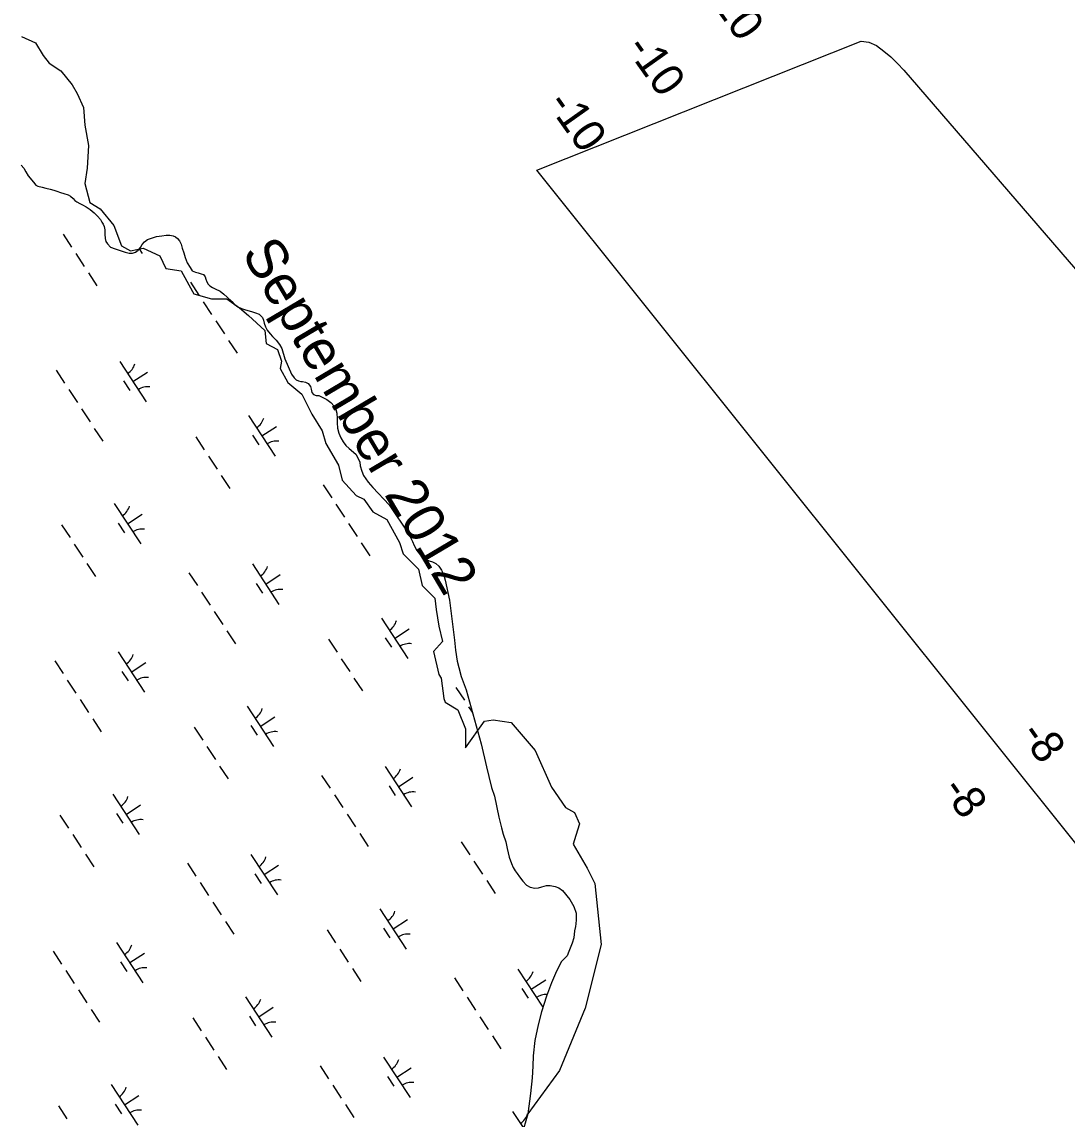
# Model space of a CAD drawing. Extents: x 3945642 to 3966284, y 206476 to 228921.
# Drawn here: x 3954881 to 3955963, y 217128 to 218265 of the extents above; entities that cross this region are included whole.
import ezdxf

# ---------------------------------------------------------------- set-up
doc = ezdxf.new("R2010")
doc.units = 0
for name, color, linetype in [('V-RIVR-EDGE', 7, 'Continuous'), ('V-RIVR-IDEN', 7, 'Continuous'), ('V-RIVR-RANG', 7, 'Continuous'), ('V-TOPO-DPTH', 7, 'Continuous'), ('V-TOPO-MINR', 7, 'Continuous'), ('V-TOPO-SHOR', 7, 'Continuous'), ('V-WETL-SWMP', 7, 'Continuous')]:
    doc.layers.add(name, color=color, linetype=linetype)

msp = doc.modelspace()

# ---------------------------------------------------------------- linework, layer by layer
at = {"layer": 'V-RIVR-EDGE'}
msp.add_lwpolyline([(3954880, 218249.8), (3954894.5, 218243.2), (3954902.4, 218230.1), (3954908.9, 218222.2), (3954920.7, 218214.3), (3954932.6, 218199.8), (3954937.8, 218190.6), (3954944.4, 218176.2), (3954945.7, 218157.8), (3954949.7, 218136.8), (3954948.3, 218113.1), (3954945.7, 218097.3), (3954951, 218077.6), (3954961.5, 218071), (3954975.9, 218054), (3954983.8, 218032.9), (3954993, 218027.7), (3955006.2, 218030.3), (3955023.3, 218022.4), (3955029.8, 218009.3), (3955045.6, 218006.7), (3955057.4, 217985.6), (3955058.7, 217983), (3955077.1, 217977.7), (3955092.9, 217977.7), (3955106, 217968.5), (3955115.2, 217960.7), (3955132.3, 217944.9), (3955133.6, 217931.7), (3955145.5, 217925.2), (3955149.4, 217913.3), (3955148.1, 217905.5), (3955156, 217891), (3955170.4, 217879.2), (3955181, 217858.2), (3955191.5, 217841.1), (3955195.4, 217827.9), (3955208.6, 217805.6), (3955212.5, 217789.8), (3955227, 217774), (3955234.8, 217770.1), (3955244, 217757), (3955258.5, 217749.1), (3955271.6, 217725.4), (3955275.6, 217713.6), (3955291.3, 217697.8), (3955295.3, 217680.7), (3955308.4, 217667.6), (3955309.7, 217655.8), (3955312.4, 217638.7), (3955316.3, 217622.9), (3955307.1, 217612.4), (3955312.4, 217588.7), (3955315, 217584.8), (3955317.6, 217563.8), (3955318.9, 217559.8), (3955332.1, 217552), (3955340, 217532.2), (3955340, 217512.5), (3955359.7, 217540.1), (3955368.9, 217541.4), (3955387.3, 217538.8), (3955412.2, 217509.9), (3955429.3, 217471.8), (3955443.8, 217450.8), (3955453, 217445.5), (3955458.2, 217433.7), (3955454.3, 217421.8), (3955451.7, 217412.7), (3955466.1, 217387.7), (3955474, 217371.9), (3955480.8, 217308.7), (3955464.1, 217242.7), (3955437.6, 217178.2), (3955404.7, 217133.4)], dxfattribs=at)
at = {"layer": 'V-TOPO-DPTH'}
msp.add_line((3957463.9, 215548.9), (3955413.9, 218111.3), dxfattribs=at)
msp.add_lwpolyline([(3955413.9, 218111.3), (3955750.2, 218245), (3955757.9, 218243.7), (3955765.8, 218240.3), (3955773.4, 218234.6), (3955780.7, 218228.5), (3955787.6, 218221.8), (3955794.1, 218214.8), (3955987.2, 217991), (3956026, 217944.8), (3956063.9, 217897.8), (3956100.5, 217849.8), (3956136.2, 217801.2), (3956192.4, 217722.4), (3956199.4, 217712.5), (3956206.2, 217702.7), (3956213.1, 217692.8), (3956219.9, 217682.9), (3956305.1, 217557.3), (3956354.3, 217484.5), (3956403.3, 217411.5), (3956452, 217338.4), (3956500.5, 217265.1), (3956614.5, 217092.2)], dxfattribs=at)
at = {"layer": 'V-TOPO-MINR'}
msp.add_lwpolyline([(3955413.9, 218111.3), (3955750.2, 218245), (3955757.9, 218243.7), (3955765.8, 218240.3), (3955773.4, 218234.6), (3955780.7, 218228.5), (3955787.6, 218221.8), (3955794.1, 218214.8), (3955987.2, 217991), (3956026, 217944.8), (3956063.9, 217897.8), (3956100.5, 217849.8), (3956136.2, 217801.2), (3956192.4, 217722.4), (3956199.4, 217712.5), (3956206.2, 217702.7), (3956213.1, 217692.8), (3956219.9, 217682.9), (3956305.1, 217557.3), (3956354.3, 217484.5), (3956403.3, 217411.5), (3956452, 217338.4), (3956500.5, 217265.1), (3956614.5, 217092.2)], dxfattribs=at)
at = {"layer": 'V-TOPO-SHOR'}
msp.add_lwpolyline([(3955445.5, 217297.1), (3955439.3, 217290.6), (3955433.3, 217278.7), (3955429.2, 217269.1), (3955424, 217255), (3955418.8, 217239.1), (3955415.4, 217225.6), (3955411.8, 217209.2), (3955410.3, 217193.4), (3955409.8, 217182.5), (3955409.2, 217170.5), (3955407.5, 217154.4), (3955404.7, 217133.4), (3955398.3, 217110.5)], dxfattribs=at)
at = {"layer": 'V-WETL-SWMP'}
for p, q in [((3954879.9, 218116.5), (3954882.7, 218113.1)), ((3954882.7, 218113.1), (3954884.7, 218109.6)), ((3954884.7, 218109.6), (3954887.1, 218105.3)), ((3954887.1, 218105.3), (3954892.5, 218098.8)), ((3954892.5, 218098.8), (3954895, 218095.7)), ((3954895, 218095.7), (3954897.2, 218094.7)), ((3954897.2, 218094.7), (3954901.6, 218093.6)), ((3954901.6, 218093.6), (3954905.4, 218092.6)), ((3954905.4, 218092.6), (3954909.7, 218091.6)), ((3954909.7, 218091.6), (3954913.5, 218090.5)), ((3954913.5, 218090.5), (3954916.8, 218089.3)), ((3954916.8, 218089.3), (3954920.6, 218088.2)), ((3954920.6, 218088.2), (3954924.1, 218087.1)), ((3954924.1, 218087.1), (3954928.4, 218085.6)), ((3954928.4, 218085.6), (3954931, 218084.3)), ((3954931, 218084.3), (3954933.7, 218081.8)), ((3954933.7, 218081.8), (3954935.5, 218079.9)), ((3954935.5, 218079.9), (3954937.4, 218078.4)), ((3954937.4, 218078.4), (3954940.5, 218076.7)), ((3954940.5, 218076.7), (3954943.3, 218075.4)), ((3954943.3, 218075.4), (3954947.2, 218073.2)), ((3954947.2, 218073.2), (3954951.2, 218070.5)), ((3954951.2, 218070.5), (3954955.3, 218067)), ((3954955.3, 218067), (3954958.7, 218063.6)), ((3954958.7, 218063.6), (3954961.8, 218059.9)), ((3954961.8, 218059.9), (3954963.5, 218057.4)), ((3954963.5, 218057.4), (3954964.7, 218055.2)), ((3954964.7, 218055.2), (3954965.6, 218052.9)), ((3954965.6, 218052.9), (3954966.4, 218049.5)), ((3954923.2, 218044.8), (3954932, 218031.5)), ((3954966.4, 218049.5), (3954966.6, 218044.8)), ((3954966.6, 218044.8), (3954966.7, 218040.5)), ((3955014.9, 218040.7), (3955019.9, 218042.3)), ((3955019.9, 218042.3), (3955025.5, 218043.3)), ((3955025.5, 218043.3), (3955030, 218043.7)), ((3955030, 218043.7), (3955033.9, 218043.9)), ((3955033.9, 218043.9), (3955037.1, 218043.2)), ((3955037.1, 218043.2), (3955039.8, 218042.1)), ((3955039.8, 218042.1), (3955041.8, 218040.5)), ((3954966.7, 218040.5), (3954967.4, 218037.3)), ((3954967.4, 218037.3), (3954969.1, 218034.8)), ((3954969.1, 218034.8), (3954972.4, 218031.5)), ((3954972.4, 218031.5), (3954977, 218029.8)), ((3955001, 218028.3), (3955003.4, 218031.1)), ((3955003.4, 218031.1), (3955005.2, 218034.2)), ((3955005.2, 218034.2), (3955007.4, 218037)), ((3955007.4, 218037), (3955010.5, 218039.2)), ((3955010.5, 218039.2), (3955014.9, 218040.7)), ((3955041.8, 218040.5), (3955043.8, 218037.9)), ((3955043.8, 218037.9), (3955045.5, 218034.4)), ((3955045.5, 218034.4), (3955046.7, 218030.4)), ((3955046.7, 218030.4), (3955048.2, 218025.5)), ((3954936.4, 218024.8), (3954945.2, 218011.4)), ((3954977, 218029.8), (3954983.3, 218027.7)), ((3954983.3, 218027.7), (3954987.4, 218026.3)), ((3954987.4, 218026.3), (3954991.6, 218025.2)), ((3954991.6, 218025.2), (3954995.1, 218025.2)), ((3954995.1, 218025.2), (3954998.2, 218026.2)), ((3954998.2, 218026.2), (3955001, 218028.3)), ((3955002.2, 218029.7), (3955005.3, 218024.9)), ((3955048.2, 218025.5), (3955049.6, 218020.6)), ((3955049.6, 218020.6), (3955051.7, 218015.3)), ((3955051.7, 218015.3), (3955054.7, 218010.2)), ((3955054.7, 218010.2), (3955057.1, 218007)), ((3954949.5, 218004.7), (3954958.3, 217991.3)), ((3955057.1, 218007), (3955060.3, 218005.5)), ((3955060.3, 218005.5), (3955063.2, 218004.7)), ((3955063.2, 218004.7), (3955066.4, 218003.9)), ((3955066.4, 218003.9), (3955068.6, 218002.9)), ((3955068.6, 218002.9), (3955070.4, 218000.5)), ((3955070.4, 218000.5), (3955071.1, 217998.4)), ((3955071.1, 217998.4), (3955072, 217995.4)), ((3955055.2, 217995), (3955064, 217981.6)), ((3955072, 217995.4), (3955073.5, 217993)), ((3955073.5, 217993), (3955075.3, 217991.2)), ((3955075.3, 217991.2), (3955077.9, 217989.6)), ((3955077.9, 217989.6), (3955080.9, 217988.2)), ((3955080.9, 217988.2), (3955085.8, 217985.8)), ((3955085.8, 217985.8), (3955089.8, 217982.8)), ((3955068.4, 217974.9), (3955077.1, 217961.5)), ((3955089.8, 217982.8), (3955093.2, 217979.6)), ((3955093.2, 217979.6), (3955098.2, 217975)), ((3955098.2, 217975), (3955100.6, 217972.3)), ((3955100.6, 217972.3), (3955104.1, 217969.5)), ((3955104.1, 217969.5), (3955107.9, 217967.7)), ((3955107.9, 217967.7), (3955112.3, 217966.4)), ((3955112.3, 217966.4), (3955118.3, 217964.7)), ((3955118.3, 217964.7), (3955122.6, 217963.5)), ((3955122.6, 217963.5), (3955126.3, 217961.9)), ((3955126.3, 217961.9), (3955128.2, 217960.3)), ((3955081.5, 217954.9), (3955090.3, 217941.5)), ((3955128.2, 217960.3), (3955129.7, 217958.4)), ((3955129.7, 217958.4), (3955130.7, 217955.9)), ((3955130.7, 217955.9), (3955131.7, 217952.5)), ((3955131.7, 217952.5), (3955132.9, 217949)), ((3955132.9, 217949), (3955134.6, 217945.4)), ((3955134.6, 217945.4), (3955137.6, 217941.5)), ((3955137.6, 217941.5), (3955140.3, 217938.8)), ((3955094.7, 217934.8), (3955103.4, 217921.4)), ((3955140.3, 217938.8), (3955144, 217934.9)), ((3955144, 217934.9), (3955147.4, 217930.6)), ((3955147.4, 217930.6), (3955150, 217926.4)), ((3955150, 217926.4), (3955152.8, 217915.7)), ((3954981.9, 217913), (3955009.3, 217871.2)), ((3955152.8, 217915.7), (3955159.7, 217899.7)), ((3954916.1, 217903.9), (3954924.8, 217890.5)), ((3954995.6, 217892.1), (3955010.6, 217901.9)), ((3955159.7, 217899.7), (3955162.7, 217896)), ((3955162.7, 217896), (3955164.7, 217894)), ((3955164.7, 217894), (3955167.1, 217892.8)), ((3954929.2, 217883.8), (3954938, 217870.4)), ((3954985.8, 217892.9), (3954992.4, 217882.8)), ((3955167.1, 217892.8), (3955169.6, 217892.3)), ((3955169.6, 217892.3), (3955171.2, 217892.1)), ((3955171.2, 217892.1), (3955174.2, 217891.4)), ((3955174.2, 217891.4), (3955177.2, 217890)), ((3955177.2, 217890), (3955179.6, 217886.9)), ((3955179.6, 217886.9), (3955180.1, 217884.1)), ((3955180.1, 217884.1), (3955180.8, 217880.7)), ((3955180.8, 217880.7), (3955182.8, 217878.6)), ((3955182.8, 217878.6), (3955185.5, 217877.8)), ((3955185.5, 217877.8), (3955188.2, 217877.5)), ((3955188.2, 217877.5), (3955191.6, 217876.1)), ((3955191.6, 217876.1), (3955196.4, 217873.6)), ((3955196.4, 217873.6), (3955200.5, 217870.4)), ((3954942.4, 217863.7), (3954951.1, 217850.3)), ((3955200.5, 217870.4), (3955203.9, 217866.7)), ((3955203.9, 217866.7), (3955205.8, 217863.2)), ((3955205.8, 217863.2), (3955206.9, 217859.2)), ((3955115.4, 217856.8), (3955142.8, 217814.9)), ((3955206.9, 217859.2), (3955207, 217853.9)), ((3955207, 217853.9), (3955207.1, 217849.2)), ((3955207.1, 217849.2), (3955207.6, 217843.8)), ((3954955.5, 217843.6), (3954964.3, 217830.2)), ((3955119.4, 217836.6), (3955126, 217826.6)), ((3955129.1, 217835.8), (3955144.2, 217845.7)), ((3955207.6, 217843.8), (3955208.8, 217838.6)), ((3955208.8, 217838.6), (3955210.9, 217833.7)), ((3955060.8, 217834.9), (3955069.5, 217821.5)), ((3955210.9, 217833.7), (3955213.3, 217829.5)), ((3955213.3, 217829.5), (3955216.3, 217825.9)), ((3955216.3, 217825.9), (3955219.5, 217822.7)), ((3955073.9, 217814.8), (3955082.7, 217801.5)), ((3955219.5, 217822.7), (3955226.6, 217816.9)), ((3955226.6, 217816.9), (3955228.6, 217813.1)), ((3955228.6, 217813.1), (3955230.5, 217808.6)), ((3955230.5, 217808.6), (3955231.1, 217804.8)), ((3955231.1, 217804.8), (3955232.6, 217799.3)), ((3955087.1, 217794.8), (3955095.8, 217781.4)), ((3955232.6, 217799.3), (3955234.6, 217794.8)), ((3955234.6, 217794.8), (3955239.4, 217787.8)), ((3955192.7, 217785.1), (3955201.5, 217771.7)), ((3955239.4, 217787.8), (3955244.1, 217782.3)), ((3955244.1, 217782.3), (3955261, 217764.4)), ((3954976.3, 217765.6), (3955003.7, 217723.8)), ((3955205.9, 217765), (3955214.6, 217751.6)), ((3955261, 217764.4), (3955281.4, 217733.9)), ((3954990, 217744.7), (3955005.1, 217754.6)), ((3954921.6, 217743.8), (3954930.4, 217730.4)), ((3954980.3, 217745.5), (3954986.8, 217735.4)), ((3955219, 217744.9), (3955227.8, 217731.6)), ((3954934.8, 217723.7), (3954943.5, 217710.3)), ((3955232.2, 217724.9), (3955241, 217711.5)), ((3955281.4, 217733.9), (3955285.2, 217726.4)), ((3955285.2, 217726.4), (3955286.9, 217722.3)), ((3955286.9, 217722.3), (3955289.8, 217717.1)), ((3955289.8, 217717.1), (3955293.4, 217712.2)), ((3955293.4, 217712.2), (3955296.4, 217709.1)), ((3954947.9, 217703.6), (3954956.7, 217690.2)), ((3955119.4, 217703.1), (3955146.8, 217661.2)), ((3955296.4, 217709.1), (3955299.5, 217707.7)), ((3955299.5, 217707.7), (3955302.5, 217706.4)), ((3955302.5, 217706.4), (3955306.1, 217705.2)), ((3955306.1, 217705.2), (3955309.5, 217703.6)), ((3955309.5, 217703.6), (3955312.4, 217700.9)), ((3955312.4, 217700.9), (3955315.3, 217696.8)), ((3955053.6, 217693.9), (3955062.4, 217680.6)), ((3955133.1, 217682.2), (3955148.1, 217692)), ((3955315.3, 217696.8), (3955317.2, 217692.4)), ((3955317.2, 217692.4), (3955319, 217686.3)), ((3955123.3, 217682.9), (3955129.9, 217672.9)), ((3955319, 217686.3), (3955323.5, 217665.7)), ((3955066.7, 217673.9), (3955075.5, 217660.5)), ((3955323.5, 217665.7), (3955328.7, 217624.1)), ((3955079.9, 217653.8), (3955088.7, 217640.4)), ((3955253, 217646.8), (3955280.4, 217605)), ((3955093, 217633.7), (3955101.8, 217620.3)), ((3955266.7, 217625.9), (3955281.7, 217635.8)), ((3955198.3, 217625), (3955207, 217611.6)), ((3955256.9, 217626.7), (3955263.5, 217616.7)), ((3955328.7, 217624.1), (3955329.7, 217613.9)), ((3954980.2, 217611.9), (3955007.6, 217570.1)), ((3955329.7, 217613.9), (3955331.6, 217602.4)), ((3954914.5, 217602.8), (3954923.2, 217589.4)), ((3954993.9, 217591), (3955009, 217600.9)), ((3955211.4, 217604.9), (3955220.2, 217591.5)), ((3955331.6, 217602.4), (3955333.2, 217595.9)), ((3954984.2, 217591.8), (3954990.8, 217581.8)), ((3955333.2, 217595.9), (3955335.8, 217586.5)), ((3955335.8, 217586.5), (3955340.7, 217572.7)), ((3954927.6, 217582.7), (3954936.4, 217569.3)), ((3955224.6, 217584.8), (3955233.3, 217571.5)), ((3955330.2, 217575.2), (3955339, 217561.8)), ((3955340.7, 217572.7), (3955356.2, 217516.6)), ((3954940.8, 217562.6), (3954949.5, 217549.3)), ((3955113.8, 217555.7), (3955141.2, 217513.9)), ((3955343.4, 217555.1), (3955347.1, 217549.4)), ((3954953.9, 217542.6), (3954962.7, 217529.2)), ((3955127.5, 217534.8), (3955142.6, 217544.6)), ((3955059.1, 217533.8), (3955067.9, 217520.5)), ((3955117.8, 217535.6), (3955124.4, 217525.5)), ((3955072.3, 217513.8), (3955081.1, 217500.4)), ((3955356.2, 217516.6), (3955362, 217492.7)), ((3955085.4, 217493.7), (3955094.2, 217480.3)), ((3955256.9, 217493.1), (3955284.3, 217451.3)), ((3955362, 217492.7), (3955364.4, 217482.9)), ((3955191.1, 217484), (3955199.9, 217470.6)), ((3955260.9, 217473), (3955267.4, 217463)), ((3955270.6, 217472.2), (3955285.7, 217482.1)), ((3955364.4, 217482.9), (3955367, 217471.5)), ((3954974.7, 217464.5), (3955002.1, 217422.7)), ((3955204.3, 217463.9), (3955213, 217450.6)), ((3955367, 217471.5), (3955370.1, 217462.5)), ((3955370.1, 217462.5), (3955374.7, 217440.8)), ((3954988.4, 217443.6), (3955003.4, 217453.5)), ((3954920, 217442.7), (3954928.8, 217429.3)), ((3954978.6, 217444.4), (3954985.2, 217434.4)), ((3955217.4, 217443.9), (3955226.2, 217430.5)), ((3955374.7, 217440.8), (3955377.4, 217429.6)), ((3955377.4, 217429.6), (3955379.3, 217423)), ((3954933.2, 217422.6), (3954941.9, 217409.2)), ((3955230.6, 217423.8), (3955239.3, 217410.4)), ((3955379.3, 217423), (3955381.8, 217415.2)), ((3955335.8, 217415.1), (3955344.6, 217401.7)), ((3955381.8, 217415.2), (3955383.4, 217408.2)), ((3955383.4, 217408.2), (3955385.4, 217399.2)), ((3954946.3, 217402.5), (3954955.1, 217389.2)), ((3955117.8, 217402), (3955145.2, 217360.2)), ((3955348.9, 217395), (3955357.7, 217381.6)), ((3955385.4, 217399.2), (3955387.7, 217392.6)), ((3955052, 217392.9), (3955060.7, 217379.5)), ((3955121.7, 217381.9), (3955128.3, 217371.8)), ((3955131.5, 217381.1), (3955146.5, 217390.9)), ((3955387.7, 217392.6), (3955389.4, 217388.5)), ((3955389.4, 217388.5), (3955391.5, 217385.1)), ((3955391.5, 217385.1), (3955393.6, 217382.2)), ((3955393.6, 217382.2), (3955396.1, 217379)), ((3955065.1, 217372.8), (3955073.9, 217359.4)), ((3955362.1, 217374.9), (3955370.9, 217361.5)), ((3955396.1, 217379), (3955399.4, 217374.3)), ((3955399.4, 217374.3), (3955403.2, 217370.3)), ((3955403.2, 217370.3), (3955407.3, 217368.1)), ((3955407.3, 217368.1), (3955411.9, 217367)), ((3955411.9, 217367), (3955415.6, 217367.4)), ((3955415.6, 217367.4), (3955419.3, 217368.4)), ((3955419.3, 217368.4), (3955423.9, 217369.8)), ((3955423.9, 217369.8), (3955427.9, 217369.9)), ((3955427.9, 217369.9), (3955433, 217368.9)), ((3955433, 217368.9), (3955436.8, 217367.5)), ((3955436.8, 217367.5), (3955440.8, 217364.7)), ((3955440.8, 217364.7), (3955448.1, 217355.3)), ((3955078.3, 217352.7), (3955087, 217339.3)), ((3955448.1, 217355.3), (3955452.5, 217348.2)), ((3955452.5, 217348.2), (3955454.7, 217341.2)), ((3955251.4, 217345.8), (3955278.8, 217303.9)), ((3955454.7, 217341.2), (3955454.9, 217334.2)), ((3955091.4, 217332.6), (3955100.2, 217319.3)), ((3955255.3, 217325.6), (3955261.9, 217315.6)), ((3955265.1, 217324.9), (3955280.1, 217334.7)), ((3955454, 217327.2), (3955453.2, 217322.9)), ((3955454.4, 217330.1), (3955454, 217327.2)), ((3955454.9, 217334.2), (3955454.4, 217330.1)), ((3955196.7, 217323.9), (3955205.4, 217310.5)), ((3955452.2, 217315.5), (3955450.7, 217310.2)), ((3955453.2, 217322.9), (3955452.2, 217315.5)), ((3954978.6, 217310.8), (3955006, 217269)), ((3955209.8, 217303.9), (3955218.6, 217290.5)), ((3955449.3, 217306.6), (3955447.2, 217301.6)), ((3955450.7, 217310.2), (3955449.3, 217306.6)), ((3954912.8, 217301.7), (3954921.6, 217288.3)), ((3954992.3, 217289.9), (3955007.4, 217299.8)), ((3955445.5, 217297.1), (3955439.3, 217290.7)), ((3955447.2, 217301.6), (3955445.5, 217297.1)), ((3954926, 217281.6), (3954934.8, 217268.3)), ((3954982.6, 217290.7), (3954989.2, 217280.7)), ((3955223, 217283.8), (3955231.7, 217270.4)), ((3955394.4, 217283.2), (3955420.3, 217243.7)), ((3955439.3, 217290.7), (3955433.3, 217278.7)), ((3955328.6, 217274.1), (3955337.4, 217260.7)), ((3955408.1, 217262.3), (3955423.2, 217272.2)), ((3955429.2, 217269.1), (3955424, 217255)), ((3955433.3, 217278.7), (3955429.2, 217269.1)), ((3954939.1, 217261.6), (3954947.9, 217248.2)), ((3955398.4, 217263.1), (3955405, 217253.1)), ((3955112.2, 217254.6), (3955139.6, 217212.8)), ((3955341.8, 217254), (3955350.6, 217240.6)), ((3955424, 217255), (3955418.8, 217239.1)), ((3954952.3, 217241.5), (3954961.1, 217228.1)), ((3955116.2, 217234.5), (3955122.7, 217224.5)), ((3955125.9, 217233.7), (3955141, 217243.6)), ((3955418.8, 217239.1), (3955415.4, 217225.6)), ((3955057.5, 217232.8), (3955066.3, 217219.4)), ((3955354.9, 217233.9), (3955363.7, 217220.6)), ((3955415.4, 217225.6), (3955411.8, 217209.2)), ((3955070.7, 217212.7), (3955079.4, 217199.3)), ((3955368.1, 217213.9), (3955376.9, 217200.5)), ((3955411.8, 217209.2), (3955410.3, 217193.4)), ((3955083.8, 217192.6), (3955092.6, 217179.2)), ((3955255.3, 217192.1), (3955282.7, 217150.2)), ((3955410.3, 217193.4), (3955409.8, 217182.5)), ((3955189.5, 217182.9), (3955198.3, 217169.6)), ((3955269, 217171.2), (3955284, 217181)), ((3955409.8, 217182.5), (3955409.2, 217170.5)), ((3955259.2, 217172), (3955265.8, 217161.9)), ((3955409.2, 217170.5), (3955407.5, 217154.4)), ((3954973.1, 217163.5), (3955000.5, 217121.6)), ((3955202.6, 217162.9), (3955211.4, 217149.5)), ((3955407.5, 217154.4), (3955404.7, 217133.4)), ((3954977, 217143.3), (3954983.6, 217133.3)), ((3954986.8, 217142.6), (3955001.8, 217152.4)), ((3954918.4, 217141.6), (3954927.1, 217128.2)), ((3955215.8, 217142.8), (3955224.6, 217129.4)), ((3955388.9, 217135.8), (3955400.4, 217118.2)), ((3955404.7, 217133.4), (3955398.3, 217110.5))]:
    msp.add_line(p, q, dxfattribs=at)
for centre, start, end in [((3954980.6, 217915.3), 302.4575, 344.0011), ((3955010.9, 217869.1), 82.4574, 124.0011), ((3955114.2, 217859.1), 302.4575, 344.0011), ((3955144.5, 217812.9), 82.4574, 124.0011), ((3954975.1, 217767.9), 302.4575, 344.0011), ((3955005.3, 217721.7), 82.4574, 124.0011), ((3955118.1, 217705.4), 302.4575, 344.0011), ((3955148.4, 217659.2), 82.4574, 124.0011), ((3955251.7, 217649.2), 302.4575, 344.0011), ((3954979, 217614.2), 302.4575, 344.0011), ((3955282, 217603), 82.4574, 124.0011), ((3955009.3, 217568), 82.4574, 124.0011), ((3955112.6, 217558), 302.4575, 344.0011), ((3955142.9, 217511.8), 82.4574, 124.0011), ((3955255.7, 217495.5), 302.4575, 344.0011), ((3954973.5, 217466.9), 302.4575, 344.0011), ((3955285.9, 217449.3), 82.4574, 124.0011), ((3955003.7, 217420.6), 82.4574, 124.0011), ((3955116.5, 217404.3), 302.4575, 344.0011), ((3955146.8, 217358.1), 82.4574, 124.0011), ((3955250.1, 217348.1), 302.4575, 344.0011), ((3955280.4, 217301.9), 82.4574, 124.0011), ((3954977.4, 217313.2), 302.4575, 344.0011), ((3955007.7, 217267), 82.4574, 124.0011), ((3955393.2, 217285.5), 302.4575, 344.0011), ((3955423.5, 217239.3), 86.0872, 124.0011), ((3955111, 217256.9), 302.4575, 344.0011), ((3955141.2, 217210.7), 82.4574, 124.0011), ((3955254, 217194.4), 302.4575, 344.0011), ((3955284.3, 217148.2), 82.4574, 124.0011), ((3954971.8, 217165.8), 302.4575, 344.0011), ((3955002.1, 217119.6), 82.4574, 124.0011), ((3955387.6, 217138.2), 302.4575, 344.0011)]:
    msp.add_arc(centre, 17.6, start, end, dxfattribs=at)

# ---------------------------------------------------------------- texts
at = {"layer": 'V-RIVR-IDEN'}
msp.add_text('September 2012', height=42, rotation=300.6219, dxfattribs=at).set_placement((3955107.5, 218025.3))
at = {"layer": 'V-RIVR-RANG'}
for s, rotation, p in [('-10', 305.3239, (3955586.9, 218295.5)), ('-10', 305.3239, (3955505.4, 218237.7)), ('-10', 305.3239, (3955423.8, 218179.9)), ('-8', 305.2405, (3955913.7, 217526.5)), ('-8', 305.2405, (3955832.7, 217469.2))]:
    msp.add_text(s, height=33.5, rotation=rotation, dxfattribs=at).set_placement(p)

doc.saveas('drawing.dxf')
